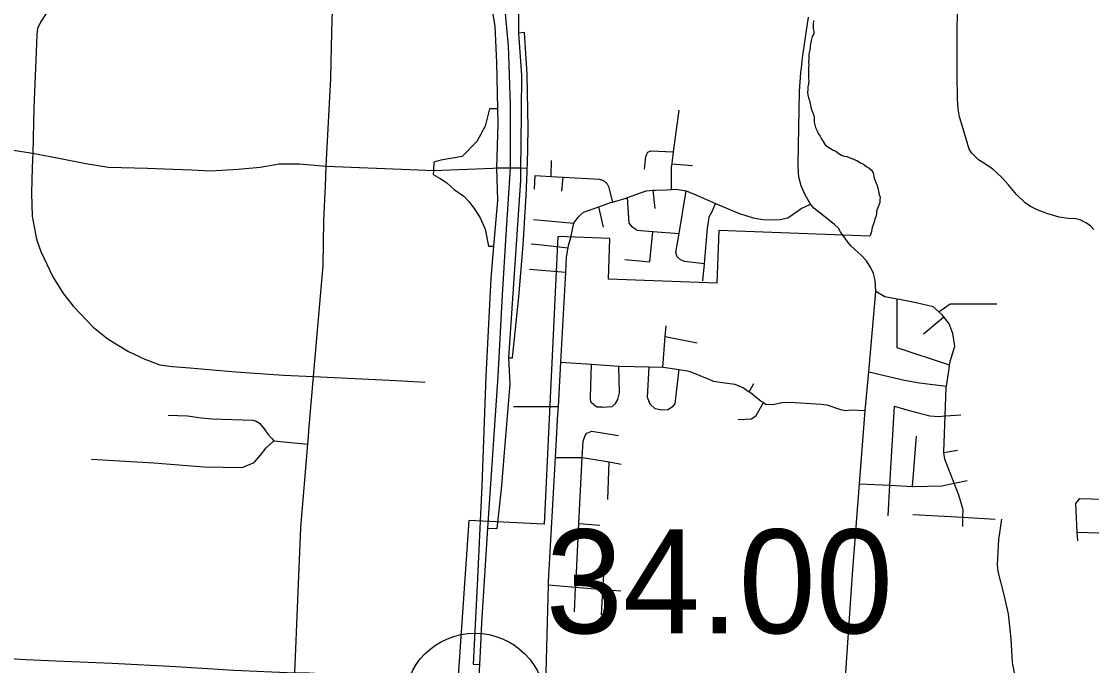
# Model space of a CAD drawing. Extents: x 1659811 to 1934326, y 644115 to 934867.
# Drawn here: x 1850731 to 1862074, y 740946 to 747771 of the extents above; entities that cross this region are included whole.
import ezdxf

# ---------------------------------------------------------------- set-up
doc = ezdxf.new("R2010")
doc.units = 0
for name, color, linetype in [('Default', 7, 'Continuous'), ('GM_X_City_Street', 7, 'Continuous'), ('GM_X_Corporation', 7, 'Continuous'), ('GM_X_Interchange_Ramps', 7, 'Continuous'), ('GM_X_Interstate_Route', 7, 'Continuous')]:
    doc.layers.add(name, color=color, linetype=linetype)

msp = doc.modelspace()

# ---------------------------------------------------------------- linework, layer by layer
at = {"layer": 'Default'}
msp.add_circle((1855538, 740539), 750, dxfattribs=at)
at = {"layer": 'GM_X_City_Street'}
for points in [[(1851432, 749838), (1851405, 749428), (1851356, 749164), (1851343, 748864), (1851333, 748672), (1851315, 748559), (1851290, 748415), (1851241, 748265), (1851165, 748123), (1851097, 748013), (1851039, 747917), (1850993, 747855), (1850933, 747761), (1850903, 747696), (1850893, 747632), (1850888, 747450), (1850873, 747113), (1850864, 746855), (1850853, 746374), (1850846, 746224), (1850838, 745952), (1850846, 745706), (1850886, 745480), (1850900, 745441)], [(1853953, 746027), (1853963, 746238), (1854012, 747167), (1854020, 747660), (1854033, 747996), (1854028, 748094), (1854012, 748171), (1853967, 748271), (1853922, 748347)], [(1859414, 745541), (1859391, 745580), (1859351, 745617), (1859314, 745648), (1859130, 745793), (1859094, 745835), (1859037, 745932), (1858996, 746029), (1858982, 746081), (1858972, 746122), (1858966, 746166), (1858964, 746250), (1858967, 746454), (1858979, 747027), (1858993, 747230), (1858999, 747280), (1859010, 747385), (1859050, 747649), (1859073, 747815)], [(1862097, 745566), (1862062, 745606), (1862014, 745638), (1861954, 745668), (1861905, 745680), (1861824, 745684), (1861731, 745697), (1861609, 745731), (1861497, 745774), (1861426, 745810), (1861371, 745850), (1861278, 745937), (1861188, 746043), (1861130, 746110), (1861066, 746170), (1861027, 746207), (1860960, 746250), (1860875, 746305), (1860806, 746374), (1860777, 746417), (1860711, 746634), (1860675, 746758), (1860659, 746845), (1860651, 746952), (1860648, 747203), (1860649, 747307), (1860648, 747687), (1860652, 747847)], [(1848412, 746932), (1848719, 746861), (1848991, 746789), (1849267, 746725), (1849521, 746672), (1849851, 746516), (1850457, 746434), (1850853, 746374)], [(1857621, 745991), (1857620, 746166), (1857622, 746226), (1857627, 746260), (1857632, 746296), (1857644, 746389), (1857701, 746830)], [(1850853, 746374), (1850853, 746374), (1851145, 746317), (1851415, 746266), (1851655, 746227), (1852069, 746217), (1852341, 746206), (1852536, 746198)], [(1857335, 746206), (1857350, 746338), (1857360, 746364), (1857372, 746384), (1857402, 746400), (1857644, 746389)], [(1852536, 746198), (1852740, 746189), (1853029, 746206), (1853260, 746227), (1853463, 746260), (1853677, 746260), (1853963, 746238)], [(1853963, 746238), (1854936, 746198)], [(1856347, 746129), (1856350, 746296)], [(1857627, 746260), (1857844, 746243)], [(1854936, 746198), (1855098, 746191), (1855726, 746216)], [(1855726, 746216), (1855767, 746218), (1855910, 746218), (1856024, 746218), (1856092, 746215)], [(1856169, 745995), (1856177, 746139)], [(1856177, 746139), (1856347, 746129), (1856473, 746122), (1856858, 746100), (1856891, 746090), (1856914, 746075), (1856939, 746050), (1856954, 746022), (1856996, 745857)], [(1856459, 745972), (1856473, 746122)], [(1853773, 743370), (1853778, 743438), (1853828, 744008), (1853931, 745184), (1853937, 745663), (1853953, 746027)], [(1857608, 745990), (1857621, 745991), (1857668, 745994), (1857777, 745975), (1857880, 745934), (1858088, 745841), (1858331, 745738), (1858487, 745688), (1858589, 745672), (1858693, 745667), (1858773, 745673), (1858855, 745689), (1858909, 745729), (1858995, 745789), (1859094, 745835)], [(1856585, 745634), (1856633, 745698), (1856690, 745748), (1856852, 745806), (1856974, 745851), (1856996, 745857), (1857140, 745899), (1857154, 745904), (1857352, 745977), (1857428, 745982), (1857460, 745983), (1857570, 745988), (1857608, 745990)], [(1857253, 745560), (1857213, 745588), (1857171, 745634), (1857154, 745904)], [(1857449, 745789), (1857428, 745982)], [(1857970, 745203), (1857760, 745226), (1857718, 745246), (1857682, 745278), (1857667, 745322), (1857701, 745522), (1857777, 745975)], [(1856901, 745591), (1856852, 745806)], [(1857954, 745022), (1857970, 745203), (1858003, 745585), (1858015, 745644), (1858019, 745702), (1858053, 745758), (1858088, 745841)], [(1856158, 745671), (1856585, 745634)], [(1856555, 745483), (1856585, 745634)], [(1857125, 745248), (1857390, 745222), (1857423, 745546)], [(1857253, 745560), (1857423, 745546), (1857701, 745522)], [(1859446, 740562), (1859446, 740562), (1859538, 741913), (1859613, 742871), (1859673, 743650), (1859714, 744057), (1859786, 744910), (1859781, 745031), (1859762, 745100), (1859733, 745161), (1859689, 745234), (1859635, 745289), (1859523, 745393), (1859483, 745442), (1859436, 745505), (1859414, 745541)], [(1850900, 745441), (1850937, 745334), (1851066, 745064), (1851177, 744886), (1851284, 744751), (1851491, 744532), (1851651, 744403), (1851868, 744273), (1852041, 744191), (1852199, 744133), (1852332, 744114), (1852515, 744099), (1853004, 744057), (1853508, 744024), (1853828, 744008)], [(1856414, 743558), (1856422, 743690), (1856448, 744159), (1856501, 745114), (1856509, 745271), (1856519, 745337), (1856525, 745371), (1856529, 745397), (1856555, 745483)], [(1856134, 745415), (1856245, 745405), (1856525, 745371)], [(1856116, 745146), (1856501, 745114)], [(1860709, 742420), (1860710, 742518), (1860712, 742596), (1860667, 742752), (1860616, 742877), (1860518, 743132), (1860507, 743205), (1860506, 743212), (1860522, 743593), (1860534, 743892), (1860536, 743906), (1860563, 744090), (1860568, 744130), (1860573, 744168), (1860624, 744329), (1860602, 744465), (1860563, 744565), (1860507, 744642), (1860491, 744663), (1860455, 744694), (1860393, 744747), (1860213, 744788), (1860037, 744824), (1860013, 744828), (1859883, 744853), (1859786, 744910)], [(1860568, 744130), (1860012, 744313), (1860013, 744828)], [(1860455, 744694), (1860573, 744778), (1861069, 744777)], [(1860292, 744460), (1860507, 744642)], [(1857528, 744108), (1857555, 744431), (1857564, 744547)], [(1857555, 744431), (1857895, 744364)], [(1856448, 744159), (1856774, 744138), (1857062, 744119), (1857066, 744119), (1857386, 744112), (1857528, 744108), (1857534, 744108), (1857703, 744082), (1857790, 744069), (1857826, 744057), (1858016, 743980), (1858062, 743960), (1858136, 743950), (1858292, 743928), (1858384, 743889), (1858445, 743848), (1858458, 743839), (1858571, 743749), (1858597, 743732), (1858625, 743713), (1858713, 743716), (1858791, 743732), (1858875, 743736), (1859209, 743717), (1859267, 743707), (1859413, 743658), (1859469, 743648), (1859527, 743654), (1859673, 743650)], [(1856885, 743683), (1856831, 743685), (1856793, 743711), (1856771, 743733), (1856763, 743765), (1856763, 743789), (1856774, 744138)], [(1856885, 743683), (1856991, 743692), (1857027, 743724), (1857053, 743766), (1857071, 743836), (1857062, 744119)], [(1857501, 743657), (1857447, 743667), (1857395, 743717), (1857367, 743785), (1857386, 744112)], [(1857501, 743657), (1857583, 743658), (1857639, 743694), (1857659, 743718), (1857669, 743810), (1857703, 744082)], [(1853828, 744008), (1854702, 743965)], [(1854702, 743965), (1855010, 743950)], [(1859714, 744057), (1860090, 743970), (1860250, 743943), (1860536, 743906)], [(1858445, 743848), (1858493, 743936)], [(1858329, 743552), (1858469, 743560), (1858495, 743577), (1858517, 743597), (1858537, 743627), (1858597, 743732)], [(1855945, 743692), (1856422, 743690)], [(1859935, 742859), (1859986, 743696), (1860117, 743654), (1860251, 743620), (1860359, 743593), (1860455, 743585), (1860522, 743593)], [(1852286, 743598), (1852492, 743593), (1852637, 743572), (1852752, 743560), (1853185, 743547), (1853218, 743536), (1853255, 743513), (1853303, 743453), (1853343, 743397), (1853381, 743355), (1853405, 743326), (1853766, 743292)], [(1856319, 741836), (1856392, 743152), (1856414, 743547), (1856414, 743558)], [(1860522, 743593), (1860687, 743602)], [(1856673, 743152), (1856684, 743322), (1856706, 743382), (1856724, 743408), (1856778, 743429), (1857060, 743383)], [(1851473, 743134), (1852135, 743093), (1852666, 743051), (1853070, 743043), (1853197, 743098), (1853265, 743175), (1853327, 743252), (1853405, 743326)], [(1853600, 740609), (1853629, 740869), (1853691, 742408), (1853766, 743292), (1853773, 743370)], [(1860177, 742843), (1860218, 743378)], [(1860507, 743205), (1860654, 743227)], [(1856392, 743152), (1856673, 743152), (1856677, 743152), (1856960, 743103), (1857089, 743081)], [(1856606, 741780), (1856639, 742451), (1856673, 743152)], [(1856948, 742704), (1856960, 743103)], [(1859613, 742871), (1859935, 742859), (1860177, 742843), (1860181, 742843), (1860487, 742850), (1860616, 742877), (1860755, 742907)], [(1859916, 742533), (1859935, 742859)], [(1861919, 742682), (1861949, 742716), (1862941, 742689), (1863215, 742698)], [(1861927, 742267), (1861922, 742361), (1861907, 742664), (1861919, 742682)], [(1861922, 742361), (1862934, 742327), (1862941, 742689)], [(1860180, 742546), (1860710, 742518)], [(1860710, 742518), (1861050, 742497)], [(1861900, 739635), (1861900, 739643), (1861901, 739749), (1861886, 739801), (1861849, 739870), (1861717, 740052), (1861565, 740301), (1861431, 740522), (1861291, 740735), (1861262, 740833), (1861237, 740980), (1861221, 741231), (1861192, 741496), (1861144, 741709), (1861082, 741942), (1861075, 742015), (1861090, 742283), (1861121, 742497)], [(1856639, 742451), (1856861, 742435)], [(1856879, 741485), (1856895, 741754), (1856924, 742211)], [(1856289, 740739), (1856317, 741802), (1856318, 741818), (1856319, 741836)], [(1856317, 741802), (1856605, 741778), (1856895, 741754), (1857086, 741739)], [(1856593, 741517), (1856605, 741778), (1856606, 741780)], [(1847322, 741252), (1847351, 741244), (1847382, 741240), (1847603, 741215), (1849529, 741091), (1849922, 741065), (1850431, 741032), (1850777, 741011), (1851179, 740992), (1851693, 740972), (1852369, 740936), (1852982, 740899), (1853629, 740869), (1853731, 740873), (1854275, 740839), (1855574, 740776), (1855703, 740770)]]:
    msp.add_lwpolyline(points, dxfattribs=at)
at = {"layer": 'GM_X_Corporation'}
msp.add_lwpolyline([(1859130, 747781), (1859124, 747753), (1859124, 747695), (1859130, 747667), (1859130, 747638), (1859112, 747609), (1859101, 747569), (1859090, 747512), (1859090, 747483), (1859078, 747426), (1859078, 747369), (1859072, 747340), (1859078, 747312), (1859072, 747283), (1859072, 747168), (1859078, 747140), (1859072, 747111), (1859067, 747077), (1859067, 747048), (1859061, 747019), (1859067, 746991), (1859072, 746962), (1859084, 746934), (1859101, 746848), (1859135, 746762), (1859135, 746704), (1859147, 746647), (1859164, 746613), (1859175, 746584), (1859198, 746556), (1859210, 746527), (1859227, 746498), (1859250, 746464), (1859278, 746441), (1859336, 746407), (1859364, 746395), (1859393, 746372), (1859422, 746355), (1859450, 746344), (1859479, 746338), (1859593, 746292), (1859628, 746269), (1859656, 746258), (1859685, 746235), (1859714, 746218), (1859742, 746195), (1859759, 746166), (1859771, 746109), (1859805, 746023), (1859822, 745937), (1859834, 745908), (1859828, 745880), (1859828, 745851), (1859817, 745823), (1859805, 745788), (1859794, 745760), (1859794, 745731), (1859788, 745702), (1859777, 745674), (1859771, 745645), (1859748, 745588), (1859737, 745531), (1859723, 745496), (1858122, 745556), (1858101, 744997), (1856952, 745040), (1856968, 745471), (1856418, 745492), (1856271, 742445), (1855472, 742484), (1855362, 740838)], dxfattribs=at)
at = {"layer": 'GM_X_Interchange_Ramps'}
for points in [[(1855643, 748349), (1855749, 747720), (1855765, 747335), (1855776, 746845), (1855782, 746684), (1855767, 746218), (1855777, 745873), (1855735, 745391), (1855708, 745046), (1855652, 744014), (1855612, 742849), (1855561, 741797), (1855519, 740960), (1855585, 740956)], [(1855672, 742403), (1855773, 742398), (1855818, 742815), (1855911, 743930), (1855899, 744206), (1856023, 746087), (1856024, 746218), (1856027, 746464), (1856034, 747197), (1856003, 747647), (1856002, 748113)], [(1856092, 746215), (1856094, 746250), (1856101, 746636), (1856091, 747210), (1856063, 747652), (1856003, 747647)], [(1855776, 746845), (1855693, 746845), (1855648, 746662), (1855559, 746500), (1855403, 746339), (1855175, 746299), (1855102, 746281), (1855098, 746191)], [(1855098, 746191), (1855096, 746149), (1855171, 746108), (1855241, 746061), (1855319, 745989), (1855421, 745919), (1855477, 745859), (1855537, 745779), (1855592, 745688), (1855646, 745568), (1855681, 745389), (1855735, 745391)], [(1855899, 744206), (1855935, 744205), (1856004, 744851), (1856048, 745401), (1856082, 745928), (1856091, 746177), (1856092, 746215)]]:
    msp.add_lwpolyline(points, dxfattribs=at)
at = {"layer": 'GM_X_Interstate_Route'}
for points in [[(1855559, 749563), (1855666, 749062), (1855743, 748680), (1855787, 748448), (1855832, 748122), (1855889, 747513), (1855913, 746894), (1855910, 746218), (1855867, 745511), (1855827, 744875), (1855781, 744012), (1855679, 742509)], [(1855679, 742509), (1855672, 742403), (1855608, 741398), (1855596, 741163)], [(1855596, 741163), (1855585, 740956), (1855574, 740776)]]:
    msp.add_lwpolyline(points, dxfattribs=at)

# ---------------------------------------------------------------- texts
at = {"layer": 'Default'}
msp.add_text('34.00', height=1100, dxfattribs=at).set_placement((1856288, 741289))

doc.saveas('drawing.dxf')
